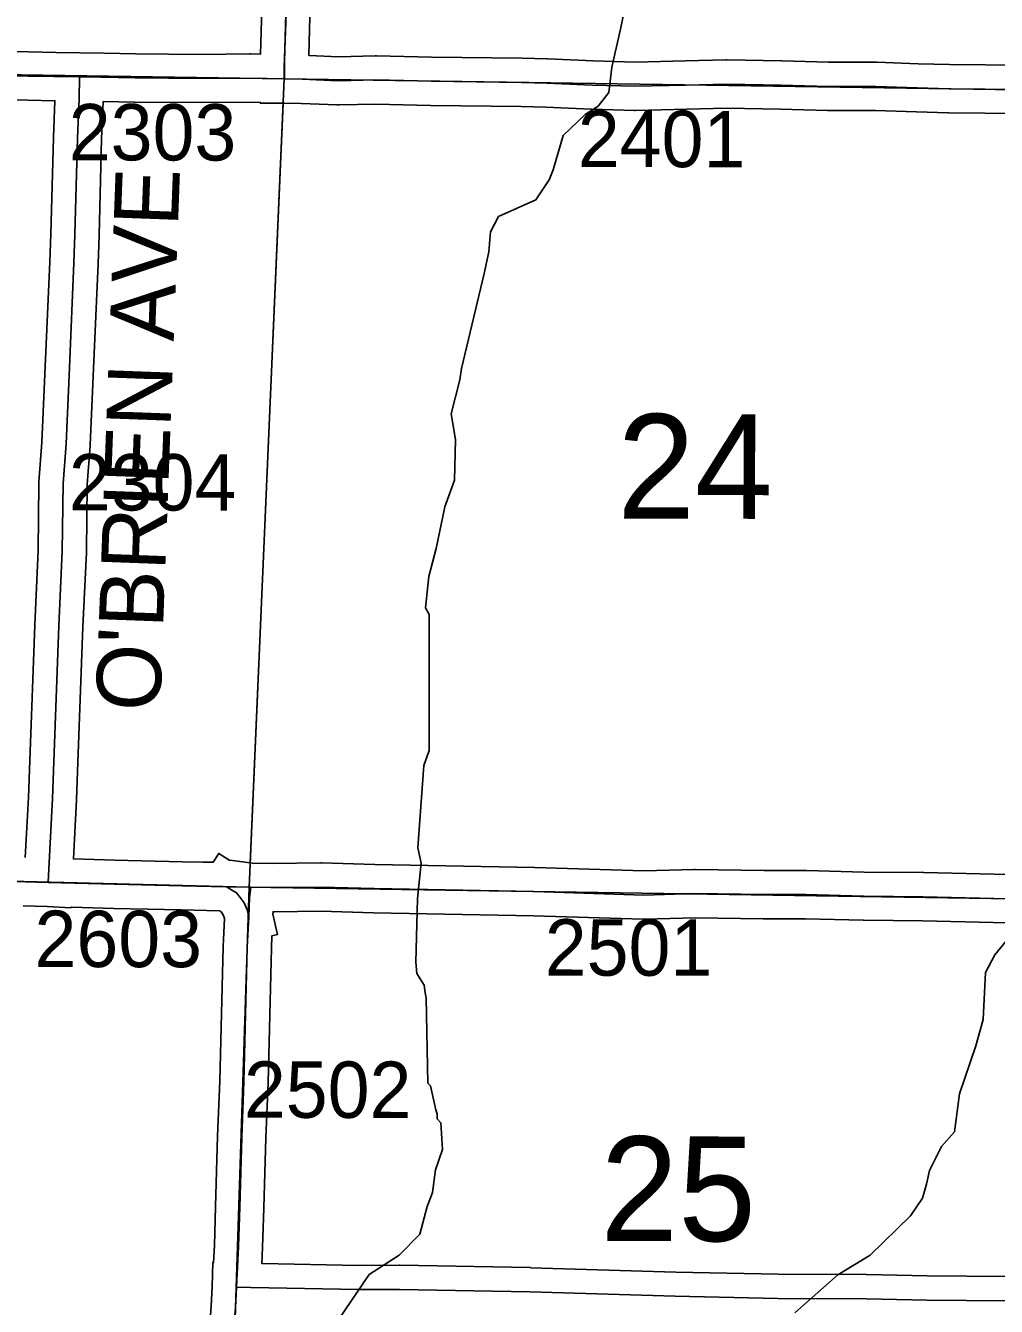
# Model space of a CAD drawing. Extents: x -157.2 to -99.3, y 12.2 to 46.2.
# Drawn here: x -118.506 to -117.299, y 17.667 to 19.258 of the extents above; entities that cross this region are included whole.
import ezdxf

# ---------------------------------------------------------------- set-up
doc = ezdxf.new("R2010")
doc.units = 0
for name, color, linetype in [('tdCoHydroRiver', 7, 'Continuous'), ('tdCoSecRdNmbr', 7, 'Continuous'), ('tdCoSecRdTxt', 7, 'Continuous'), ('tdCoSecRteBand', 7, 'Continuous'), ('tdCoSecRteCL', 7, 'Continuous'), ('tdCoSectLine', 7, 'Continuous'), ('tdCoSectLinePart', 7, 'Continuous'), ('tdCoSectNmbr', 7, 'Continuous'), ('tdCoSurfAsphalt', 7, 'Continuous'), ('tdCoSurfConc', 7, 'Continuous'), ('tdCoSurfGravel', 7, 'Continuous')]:
    doc.layers.add(name, color=color, linetype=linetype)

msp = doc.modelspace()

# ---------------------------------------------------------------- linework, layer by layer
at = {"layer": 'tdCoHydroRiver'}
for points in [[(-117.9641, 18.832), (-117.9356, 18.9498), (-117.9301, 18.9766), (-117.9279, 19.0018), (-117.9179, 19.0205), (-117.8715, 19.0414), (-117.855, 19.0663), (-117.8499, 19.0788), (-117.8377, 19.1211), (-117.8102, 19.1472), (-117.7941, 19.1578), (-117.781, 19.1748), (-117.777, 19.2062), (-117.7663, 19.2533), (-117.7553, 19.3082)], [(-118.1312, 17.6286), (-118.0786, 17.7061), (-118.0416, 17.7303), (-118.0156, 17.7565), (-118.0068, 17.7909), (-118, 17.8081), (-117.9961, 17.8364), (-117.9875, 17.8614), (-117.9898, 17.8946), (-117.9944, 17.8995), (-117.9942, 17.9058), (-117.9957, 17.9106), (-118.0027, 17.9408), (-118.0058, 17.944), (-118.0077, 18.0498), (-118.0091, 18.0561), (-118.0104, 18.0656), (-118.0195, 18.0801), (-118.0207, 18.0943), (-118.0185, 18.1732), (-118.0142, 18.2172), (-118.0184, 18.2363), (-118.0109, 18.3387), (-118.004, 18.3574), (-118.0042, 18.5263), (-118.0087, 18.5343), (-118.0045, 18.5736), (-117.9956, 18.6081), (-117.9847, 18.6601), (-117.9728, 18.693), (-117.9714, 18.7436), (-117.9768, 18.7753), (-117.9661, 18.8178), (-117.9641, 18.832)], [(-117.5496, 17.6586), (-117.4962, 17.706), (-117.4561, 17.7302), (-117.4059, 17.7793), (-117.3911, 17.801), (-117.3859, 17.8183), (-117.3822, 17.8355), (-117.3672, 17.8651), (-117.351, 17.8836), (-117.3449, 17.9308), (-117.3244, 17.9902), (-117.3156, 18.0231), (-117.3124, 18.0814), (-117.3008, 18.1032), (-117.2861, 18.1217)]]:
    msp.add_lwpolyline(points, dxfattribs=at)
at = {"layer": 'tdCoSecRteBand'}
for points in [[(-118.2866, 19.2221), (-118.227, 19.2226), (-118.2265, 19.2226), (-118.226, 19.2226), (-118.2139, 19.2223), (-118.2106, 19.3341)], [(-118.1507, 19.3322), (-118.1539, 19.221), (-118.1534, 19.2209), (-118.1534, 19.2208), (-118.1169, 19.2192), (-118.0714, 19.2204), (-118.0706, 19.2204), (-118.0698, 19.2204), (-118.0012, 19.2187), (-117.8887, 19.2172), (-117.8885, 19.2172), (-117.8884, 19.2172), (-117.8573, 19.2164), (-117.857, 19.2164), (-117.8567, 19.2164), (-117.8002, 19.214), (-117.7482, 19.2125), (-117.6854, 19.214), (-117.6353, 19.2152), (-117.6347, 19.2152), (-117.6341, 19.2152), (-117.566, 19.214), (-117.5658, 19.214), (-117.5657, 19.214), (-117.5076, 19.2123), (-117.4487, 19.2123), (-117.4482, 19.2123), (-117.4477, 19.2122), (-117.3964, 19.2105), (-117.3573, 19.2093), (-117.2674, 19.2086)], [(-118.5997, 19.2258), (-118.5024, 19.2251), (-118.5023, 19.2251), (-118.5022, 19.2251), (-118.4683, 19.2245), (-118.4682, 19.2245), (-118.4682, 19.2246), (-118.4383, 19.224), (-118.4083, 19.2235), (-118.4083, 19.2235), (-118.3693, 19.2229), (-118.2866, 19.2221)], [(-118.5064, 18.2242), (-118.5024, 18.2988), (-118.5006, 18.3446), (-118.4945, 18.5131), (-118.4945, 18.5132), (-118.4945, 18.5133), (-118.4903, 18.6055), (-118.4893, 18.6891), (-118.4893, 18.6901), (-118.4892, 18.691), (-118.4856, 18.7399), (-118.4814, 18.8344), (-118.4757, 18.9642), (-118.4745, 18.9992), (-118.4713, 19.1189), (-118.4713, 19.1191), (-118.4713, 19.1193), (-118.4694, 19.1645), (-118.503, 19.1651), (-118.6003, 19.1658)], [(-117.2681, 19.1486), (-117.3582, 19.1493), (-117.3585, 19.1493), (-117.3588, 19.1493), (-117.3983, 19.1505), (-117.3983, 19.1505), (-117.3984, 19.1505), (-117.4492, 19.1523), (-117.5081, 19.1523), (-117.5085, 19.1523), (-117.509, 19.1523), (-117.5673, 19.154), (-117.6345, 19.1552), (-117.6839, 19.154), (-117.6839, 19.154), (-117.684, 19.154), (-117.7476, 19.1525), (-117.7484, 19.1525), (-117.7491, 19.1525), (-117.8021, 19.154), (-117.8024, 19.154), (-117.8026, 19.154), (-117.859, 19.1565), (-117.8897, 19.1572), (-118.0022, 19.1587), (-118.0024, 19.1587), (-118.0026, 19.1587), (-118.0706, 19.1604), (-118.1164, 19.1592), (-118.1175, 19.1591), (-118.1185, 19.1592), (-118.1631, 19.1612), (-118.1845, 19.1616), (-118.2141, 19.1616), (-118.2141, 19.1623), (-118.2148, 19.1623), (-118.2269, 19.1626), (-118.2864, 19.1621), (-118.2866, 19.1621), (-118.2869, 19.1621), (-118.37, 19.1629), (-118.3701, 19.1629), (-118.3703, 19.1629), (-118.4094, 19.1636), (-118.4113, 19.1171), (-118.4145, 18.9975), (-118.4145, 18.9973), (-118.4145, 18.9972), (-118.4158, 18.962), (-118.4158, 18.9618), (-118.4158, 18.9617), (-118.4214, 18.8317), (-118.4214, 18.8317), (-118.4214, 18.8317), (-118.4256, 18.7368), (-118.4257, 18.7363), (-118.4257, 18.7359), (-118.4293, 18.6875), (-118.4303, 18.6043), (-118.4303, 18.6038), (-118.4303, 18.6033), (-118.4345, 18.5107), (-118.4407, 18.3424), (-118.4407, 18.3424), (-118.4407, 18.3424), (-118.4424, 18.2963), (-118.4424, 18.296), (-118.4424, 18.2958), (-118.4464, 18.2225), (-118.3947, 18.221), (-118.311, 18.2191), (-118.2854, 18.2186), (-118.2725, 18.2183), (-118.2657, 18.2293), (-118.2518, 18.2207), (-118.2518, 18.2208), (-118.2236, 18.2174), (-118.1985, 18.2169), (-118.1391, 18.2176), (-118.1385, 18.2176), (-118.1378, 18.2176), (-118.0719, 18.2156), (-117.8733, 18.2119), (-117.8731, 18.2119), (-117.873, 18.2119), (-117.7372, 18.2077), (-117.6744, 18.2094), (-117.6738, 18.2095), (-117.6732, 18.2095), (-117.5883, 18.2082), (-117.5358, 18.2082), (-117.5354, 18.2082), (-117.535, 18.2082), (-117.4635, 18.2062), (-117.3897, 18.2055), (-117.3895, 18.2055), (-117.3894, 18.2055), (-117.3016, 18.2035), (-117.2528, 18.2027)], [(-118.2777, 17.6327), (-118.275, 17.6669), (-118.2738, 17.6915), (-118.2732, 17.721), (-118.2722, 17.721), (-118.2711, 17.7424), (-118.2697, 17.7906), (-118.2672, 17.8779), (-118.2672, 17.878), (-118.2672, 17.8782), (-118.2645, 17.9465), (-118.262, 18.0469), (-118.262, 18.0469), (-118.262, 18.047), (-118.2603, 18.1135), (-118.2603, 18.1139), (-118.2603, 18.1142), (-118.2599, 18.1226), (-118.2586, 18.1484), (-118.2589, 18.1498), (-118.2603, 18.153), (-118.2629, 18.1566), (-118.2636, 18.1574), (-118.2637, 18.1575), (-118.2642, 18.1578), (-118.2646, 18.158), (-118.2648, 18.1581), (-118.3122, 18.1591), (-118.3122, 18.1591), (-118.3123, 18.1591), (-118.3962, 18.1611), (-118.3962, 18.1611), (-118.3963, 18.1611), (-118.4487, 18.1625), (-118.4494, 18.1625), (-118.4494, 18.1619), (-118.4791, 18.1634), (-118.5087, 18.1642)], [(-117.2553, 18.1427), (-117.3028, 18.1435), (-117.3028, 18.1435), (-117.3029, 18.1435), (-117.3905, 18.1455), (-117.4643, 18.1463), (-117.4646, 18.1463), (-117.4648, 18.1463), (-117.5362, 18.1482), (-117.5886, 18.1482), (-117.5888, 18.1482), (-117.589, 18.1482), (-117.6734, 18.1495), (-117.7364, 18.1477), (-117.7373, 18.1477), (-117.7382, 18.1477), (-117.8746, 18.1519), (-118.0732, 18.1556), (-118.0734, 18.1556), (-118.0735, 18.1556), (-118.139, 18.1576), (-118.1963, 18.1569), (-118.1963, 18.1568), (-118.1982, 18.1568), (-118.1983, 18.1539), (-118.1925, 18.1287), (-118.1996, 18.127), (-118.2003, 18.1117), (-118.202, 18.0454), (-118.2045, 17.9448), (-118.2045, 17.9446), (-118.2045, 17.9444), (-118.2072, 17.876), (-118.2097, 17.7889), (-118.2097, 17.7888), (-118.2097, 17.7888), (-118.2112, 17.7402), (-118.2112, 17.7399), (-118.2112, 17.7396), (-118.2122, 17.7199), (-118.0917, 17.7175), (-118.0413, 17.7177), (-118.0409, 17.7177), (-118.0406, 17.7177), (-117.8785, 17.7148), (-117.8783, 17.7148), (-117.8781, 17.7147), (-117.6976, 17.7091), (-117.5705, 17.7066), (-117.461, 17.7061), (-117.4607, 17.7061), (-117.4604, 17.7061), (-117.3852, 17.7044), (-117.2865, 17.7037)]]:
    msp.add_lwpolyline(points, dxfattribs=at)
at = {"layer": 'tdCoSecRteCL'}
msp.add_line((-118.256, 18.188), (-118.2257, 18.1874), dxfattribs=at)
for points in [[(-118.1841, 19.1916), (-118.1841, 19.2129), (-118.1807, 19.3333), (-118.1745, 19.4795), (-118.1718, 19.5646), (-118.1698, 19.6467), (-118.1676, 19.6835), (-118.1672, 19.6906)], [(-118.6001, 19.1958), (-118.5027, 19.1951), (-118.4388, 19.194)], [(-118.4779, 18.1934), (-118.4771, 18.2101), (-118.4724, 18.2974), (-118.4707, 18.3435), (-118.4645, 18.512), (-118.4603, 18.6047), (-118.4593, 18.6888), (-118.4556, 18.7381), (-118.4514, 18.833), (-118.4457, 18.963), (-118.4445, 18.9983), (-118.4413, 19.1181), (-118.4393, 19.1665), (-118.4388, 19.194)], [(-118.4388, 19.194), (-118.4122, 19.1936), (-118.3697, 19.1929), (-118.2866, 19.1921), (-118.2267, 19.1926), (-118.1841, 19.1916)], [(-118.1841, 19.1916), (-118.1621, 19.1911), (-118.1172, 19.1892), (-118.0706, 19.1904), (-118.0018, 19.1887), (-117.8891, 19.1872), (-117.858, 19.1865), (-117.8013, 19.184), (-117.7483, 19.1825), (-117.6847, 19.184), (-117.6346, 19.1852), (-117.5665, 19.184), (-117.5081, 19.1823), (-117.4487, 19.1823), (-117.3974, 19.1805), (-117.3579, 19.1793), (-117.2677, 19.1786), (-117.1893, 19.1768)], [(-119.7304, 18.226), (-119.7187, 18.2273), (-119.6714, 18.2263), (-119.6058, 18.2226), (-119.4709, 18.2169), (-119.3752, 18.2142), (-119.2428, 18.2132), (-119.082, 18.2071), (-118.8827, 18.2024), (-118.7868, 18.1994), (-118.7005, 18.1994), (-118.5631, 18.1957), (-118.4779, 18.1934)], [(-118.4779, 18.1934), (-118.3954, 18.191), (-118.3116, 18.1891), (-118.256, 18.188)], [(-118.256, 18.188), (-118.2488, 18.1835), (-118.2436, 18.1806), (-118.2389, 18.1747), (-118.234, 18.1678), (-118.2303, 18.1591), (-118.2285, 18.1512)], [(-118.2257, 18.1874), (-118.1987, 18.1869), (-118.1387, 18.1876), (-118.0726, 18.1856), (-117.8739, 18.1819), (-117.7373, 18.1777), (-117.6736, 18.1795), (-117.5886, 18.1782), (-117.5358, 18.1782), (-117.464, 18.1763), (-117.39, 18.1755), (-117.3022, 18.1735), (-117.2468, 18.1726), (-117.2241, 18.1722)], [(-118.2285, 18.1512), (-118.2274, 18.1744), (-118.2257, 18.1874)], [(-118.2438, 17.6905), (-118.2412, 17.7411), (-118.2397, 17.7897), (-118.2372, 17.877), (-118.2345, 17.9456), (-118.232, 18.0462), (-118.2303, 18.1128), (-118.2285, 18.1512)], [(-118.2521, 17.4403), (-118.2505, 17.4822), (-118.2486, 17.5478), (-118.2486, 17.5919), (-118.2478, 17.6304), (-118.2451, 17.6649), (-118.2438, 17.6905)], [(-118.2438, 17.6905), (-118.2258, 17.6902), (-118.0919, 17.6875), (-118.0411, 17.6877), (-117.8791, 17.6848), (-117.6983, 17.6791), (-117.5708, 17.6766), (-117.4611, 17.6761), (-117.3856, 17.6744), (-117.2867, 17.6737), (-117.2422, 17.6713)]]:
    msp.add_lwpolyline(points, dxfattribs=at)
at = {"layer": 'tdCoSectLine'}
for points in [[(-118.1845, 19.1916), (-118.1845, 19.206), (-118.1481, 20.1904)], [(-119.1933, 19.2069), (-118.1845, 19.1916)], [(-118.2279, 18.1874), (-118.1845, 19.1916)], [(-118.1845, 19.1916), (-117.1897, 19.1768)], [(-119.2327, 18.2128), (-118.2279, 18.1874)], [(-118.2603, 17.1922), (-118.2279, 18.1874)], [(-118.2279, 18.1874), (-117.2244, 18.1722)]]:
    msp.add_lwpolyline(points, dxfattribs=at)
at = {"layer": 'tdCoSectLinePart'}
msp.add_lwpolyline([(-118.2266, 18.2174), (-118.1858, 19.1615)], dxfattribs=at)
at = {"layer": 'tdCoSurfAsphalt'}
msp.add_lwpolyline([(-118.1841, 19.1916), (-118.1841, 19.2129), (-118.1807, 19.3333)], dxfattribs=at)
at = {"layer": 'tdCoSurfConc'}
msp.add_lwpolyline([(-118.6001, 19.1958), (-118.5027, 19.1951), (-118.4388, 19.194), (-118.4122, 19.1936), (-118.3697, 19.1929), (-118.2866, 19.1921), (-118.2267, 19.1926), (-118.1841, 19.1916), (-118.1621, 19.1911), (-118.1172, 19.1892), (-118.0706, 19.1904), (-118.0018, 19.1887), (-117.8891, 19.1872), (-117.858, 19.1865), (-117.8013, 19.184), (-117.7483, 19.1825), (-117.6847, 19.184), (-117.6346, 19.1852), (-117.5665, 19.184), (-117.5081, 19.1823), (-117.4487, 19.1823), (-117.3974, 19.1805), (-117.3579, 19.1793), (-117.2677, 19.1786)], dxfattribs=at)
at = {"layer": 'tdCoSurfGravel'}
for points in [[(-118.4779, 18.1934), (-118.4771, 18.2101), (-118.4724, 18.2974), (-118.4707, 18.3435), (-118.4645, 18.512), (-118.4603, 18.6047), (-118.4593, 18.6888), (-118.4556, 18.7381), (-118.4514, 18.833), (-118.4457, 18.963), (-118.4445, 18.9983), (-118.4413, 19.1181), (-118.4393, 19.1665), (-118.4388, 19.194)], [(-119.7304, 18.226), (-119.7187, 18.2273), (-119.6714, 18.2263), (-119.6058, 18.2226), (-119.4709, 18.2169), (-119.3752, 18.2142), (-119.2428, 18.2132), (-119.082, 18.2071), (-118.8827, 18.2024), (-118.7868, 18.1994), (-118.7005, 18.1994), (-118.5631, 18.1957), (-118.4779, 18.1934)], [(-118.4779, 18.1934), (-118.3954, 18.191), (-118.3116, 18.1891), (-118.256, 18.188)], [(-118.256, 18.188), (-118.2257, 18.1874), (-118.1987, 18.1869), (-118.1387, 18.1876), (-118.0726, 18.1856), (-117.8739, 18.1819), (-117.7373, 18.1777), (-117.6736, 18.1795), (-117.5886, 18.1782), (-117.5358, 18.1782), (-117.464, 18.1763), (-117.39, 18.1755), (-117.3022, 18.1735), (-117.2468, 18.1726), (-117.2241, 18.1722)], [(-118.256, 18.188), (-118.2488, 18.1835), (-118.2436, 18.1806), (-118.2389, 18.1747), (-118.234, 18.1678), (-118.2303, 18.1591), (-118.2285, 18.1512)], [(-118.2285, 18.1512), (-118.2274, 18.1744), (-118.2257, 18.1874)], [(-118.2451, 17.6649), (-118.2438, 17.6905), (-118.2412, 17.7411), (-118.2397, 17.7897), (-118.2372, 17.877), (-118.2345, 17.9456), (-118.232, 18.0462), (-118.2303, 18.1128), (-118.2285, 18.1512)], [(-118.2438, 17.6905), (-118.2258, 17.6902), (-118.0919, 17.6875), (-118.0411, 17.6877), (-117.8791, 17.6848), (-117.6983, 17.6791), (-117.5708, 17.6766), (-117.4611, 17.6761), (-117.3856, 17.6744), (-117.2867, 17.6737), (-117.2422, 17.6713)]]:
    msp.add_lwpolyline(points, dxfattribs=at)

# ---------------------------------------------------------------- texts
at = {"layer": 'tdCoSecRdNmbr'}
for s, rotation, p in [('2303', 359.91, (-118.4522, 19.0905)), ('2401', 359.9105, (-117.8194, 19.0822)), ('2304', 359.9101, (-118.4521, 18.6556)), ('2603', 359.9101, (-118.4948, 18.0883)), ('2501', 359.9105, (-117.8605, 18.0776)), ('2502', 359.9103, (-118.2345, 17.901))]:
    msp.add_text(s, height=0.07, rotation=rotation, dxfattribs=at).set_placement(p)
at = {"layer": 'tdCoSecRdTxt'}
msp.add_text("O'BRIEN AVE", height=0.08, rotation=87.8763, dxfattribs=at).set_placement((-118.3388, 18.4051))
at = {"layer": 'tdCoSectNmbr'}
for s, rotation, p in [('24', 359.9105, (-117.7705, 18.6453)), ('25', 359.9106, (-117.7913, 17.7479))]:
    msp.add_text(s, height=0.13, rotation=rotation, dxfattribs=at).set_placement(p)

doc.saveas('drawing.dxf')
